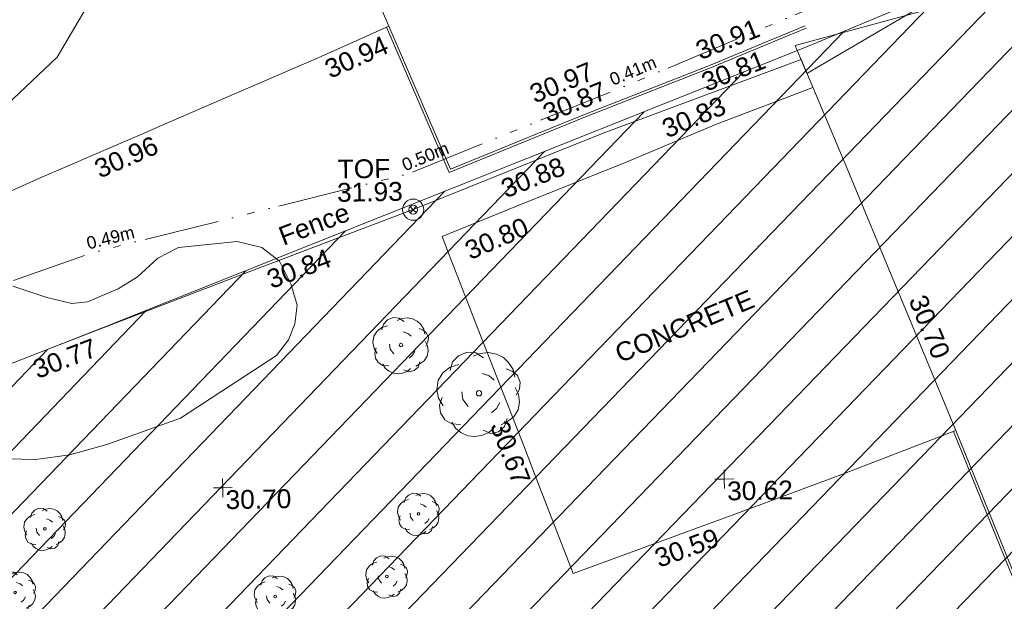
# Model space of a CAD drawing. Header units: millimetres. Extents: x -287732 to 520720, y -88450 to 287754.
# Tile 342 of 383: x 291598 to 311226, y 137496 to 149093. Entities that reach past the tile are written whole.
import ezdxf

# ---------------------------------------------------------------- set-up
doc = ezdxf.new("R2010")
doc.units = ezdxf.units.MM
for name, pattern in [('IMPORT-HIDDEN2 _3_', [4762.5, 3175, -1587.5]), ('IMPORT-UG_EIR_QLB2 _2_', [2750, 1500, -300.0000000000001, 0, -300.0000000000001, 150, -300.0000000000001, 0, -200]), ('IMPORT-UG_ELEC_STREET LIGHTING_QLB2 _2_', [2700, 1500, -300.0000000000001, 0, -250, 150, -300.0000000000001, 0, -200])]:
    doc.linetypes.add(name, pattern=pattern)
for name, color, linetype, lineweight, true_color in [('00__TOPO__TOP_OF_FENCE_SYMBOL', 7, 'Continuous', 9, 0x666666), ('00_TOPO_TREE', 7, 'Continuous', 9, 0x666666), ('00_UAV_CONCRETE', 9, 'Continuous', 9, 0x808080), ('00_UAV_FENCE', 7, 'Continuous', 9, 0x264c2f), ('00_UAV_GATE', 7, 'Continuous', 9, 0xa50000), ('00_UAV_KERB_BOTTOM', 1, 'Continuous', 9, 0xff0000), ('00_UAV_KERB_TOP', 7, 'Continuous', 9, 0xa500a5), ('00_UAV_LEVEL_SPOT', 7, 'Continuous', 9, 0x666666), ('00_UAV_TOP_OF_FENCE', 6, 'Continuous', 9, 0xff00ff), ('00_UAV_TREE_LINE', 7, 'Continuous', 9, 0x52a552), ('01_DTM_CONTOUR_MNR', 7, 'Continuous', 9, 0xa5a552), ('12333-PUM-2D-U-0001-C01 - Rev2_REVIT IMPORT_dwg', 7, 'Continuous', 9, 0x767676), ('PUM-CHAMBER EXTENTS', 6, 'IMPORT-HIDDEN2 _3_', 9, 0xff00ff), ('PUM-EIRCOMM-NOTES', 6, 'Continuous', 9, 0xff00ff), ('PUM-EIRCOMM-QLB2', 6, 'IMPORT-UG_EIR_QLB2 _2_', 9, 0xff00ff), ('PUM-UNABLE TO SURVEY', 190, 'Continuous', 9, 0x7f00ff)]:
    doc.layers.add(name, color=color, linetype=linetype, lineweight=lineweight, true_color=true_color)
for name, color, linetype, lineweight in [('00_UAV_DRIVE_WAY', 7, 'Continuous', 9), ('00_UAV_SURFACE', 7, 'Continuous', 9), ('00_UAV_SURVEY_TEXT', 7, 'Continuous', 9)]:
    doc.layers.add(name, color=color, linetype=linetype, lineweight=lineweight)
doc.styles.add('Arial_1', font='arial.ttf', dxfattribs={"height": 250})
doc.styles.add('Swis721 Lt BT_2', font='swissl.ttf', dxfattribs={"height": 375})

# ---------------------------------------------------------------- blocks, each defined once
blk = doc.blocks.new('12333-PUM-2D-U-0001-C01 - Rev2_REVIT IMPORT_dwg_CONIFEROUS_TREE-2077251-Site Location Plan Proposed')
at = {"layer": '00_TOPO_TREE', "color": 254, "true_color": 0xcccccc, "flags": 128}
for points in [[(-1889.403682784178, 1545.875740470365), (-1717.639711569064, 2118.422311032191), (-1316.857112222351, 2519.204910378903), (-744.3105416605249, 2748.223538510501), (-171.763971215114, 2690.968881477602), (343.5279423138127, 2347.440939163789)], [(-343.5279423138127, 2461.950253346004), (114.5093140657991, 2633.714224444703), (687.0558846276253, 2690.968881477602), (1202.347798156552, 2576.459567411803), (1660.385054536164, 2347.440939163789), (2003.912996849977, 2003.912996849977), (2290.18628213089, 1545.875740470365), (2404.695596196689, 1030.583826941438)], [(-2404.695596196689, -801.5651986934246), (-2690.968881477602, -286.2732852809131), (-2805.478195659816, 286.2732852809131), (-2690.968881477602, 916.0745128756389), (-2347.440939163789, 1431.36642628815), (-1889.403682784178, 1774.894368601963), (-1316.857112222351, 1946.658339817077)], [(229.0186282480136, 1316.857112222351), (687.0558846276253, 1145.093141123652), (1030.583826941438, 858.8198558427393)], [(1832.149025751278, 1603.130397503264), (2232.93162509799, 1431.36642628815), (2576.459567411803, 1145.093141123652), (2748.223538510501, 687.0558846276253), (2690.968881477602, 229.0186282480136), (2461.950253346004, -171.763971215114)], [(-744.3105416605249, -858.8198558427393), (-1087.838483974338, -400.7825993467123), (-1145.093141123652, 114.5093140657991)], [(2404.695596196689, 343.5279423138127), (2633.714224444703, -114.5093140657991), (2690.968881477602, -629.8012275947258), (2576.459567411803, -1145.093141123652), (2290.18628213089, -1603.130397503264), (1889.403682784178, -1889.403682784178), (1431.36642628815, -2118.422311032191)], [(-1259.602455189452, -2061.167653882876), (-1832.149025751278, -2003.912996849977), (-2290.18628213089, -1717.639711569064), (-2576.459567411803, -1259.602455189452), (-2633.714224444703, -744.3105416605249), (-2461.950253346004, -229.0186282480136)], [(1374.111769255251, -629.8012275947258), (1145.093141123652, -1030.583826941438), (801.5651986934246, -1316.857112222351)], [(916.0745128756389, -2347.440939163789), (572.5465705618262, -2633.714224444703), (114.5093140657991, -2805.478195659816), (-343.5279423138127, -2862.732852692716), (-801.5651986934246, -2805.478195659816), (-1259.602455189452, -2576.459567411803), (-1603.130397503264, -2290.18628213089), (-1832.149025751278, -1889.403682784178)], [(1832.149025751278, -1717.639711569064), (1660.385054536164, -2232.93162509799), (1259.602455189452, -2576.459567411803), (744.3105416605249, -2690.968881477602), (229.0186282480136, -2461.950253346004)]]:
    blk.add_lwpolyline(points, dxfattribs=at)
at = {"layer": '00_TOPO_TREE', "color": 254, "true_color": 0xcccccc}
blk.add_circle((0, 0), 176.6246020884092, dxfattribs=at)
blk = doc.blocks.new('12333-PUM-2D-U-0001-C01 - Rev2_REVIT IMPORT_dwg__U94-2077624-Site Location Plan Proposed')
at = {"layer": '00_UAV_GATE', "color": 9, "true_color": 0xe1aaaa, "flags": 128}
blk.add_lwpolyline([(111.6463243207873, -278.4512493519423), (-111.6463243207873, 278.4512493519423), (4319.520987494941, 1408.715680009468), (4096.228338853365, 1965.618178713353)], close=True, dxfattribs=at)
blk = doc.blocks.new('12333-PUM-2D-U-0001-C01 - Rev2_REVIT IMPORT_dwg_MSL_Node_LineworkTOF-2077248-Site Location Plan Proposed')
at = {"layer": '00__TOPO__TOP_OF_FENCE_SYMBOL', "color": 254, "true_color": 0xcccccc, "flags": 128}
for points in [[(165.3591892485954, 165.3591892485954), (0, 0), (-165.3591892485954, 165.3591892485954)], [(165.3591892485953, -165.3591892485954), (0, 0), (-165.3591892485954, -165.3591892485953)]]:
    blk.add_lwpolyline(points, dxfattribs=at)
at = {"layer": '00__TOPO__TOP_OF_FENCE_SYMBOL', "color": 254, "true_color": 0xcccccc}
for radius in [562.5594001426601, 233.853208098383]:
    blk.add_circle((0, 0), radius, dxfattribs=at)
blk = doc.blocks.new('12333-PUM-2D-U-0001-C01 - Rev2_REVIT IMPORT_dwg_UAV-2077255-Site Location Plan Proposed')
at = {"layer": '00_UAV_LEVEL_SPOT', "color": 254, "true_color": 0xcccccc, "flags": 128}
for points in [[(0, -500.0000000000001), (0, 0), (-500.0000000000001, 0)], [(500.0000000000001, 0), (0, 0), (0, 500.0000000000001)]]:
    blk.add_lwpolyline(points, dxfattribs=at)
blk = doc.blocks.new('12333-PUM-2D-U-0001-C01 - Rev2_REVIT IMPORT_dwg_MGS62954_T2_Galway_ITM_3d_Rev1-2077680-Site Location Plan Proposed')
at = {"layer": '00_UAV_CONCRETE', "color": 254, "true_color": 0xcccccc, "flags": 128}
blk.add_lwpolyline([(534214628.1693754, 725690888.5030334), (534212320.7484999, 725690043.9545), (534210141.7485, 725689274.9545), (534209922.6738552, 725689198.9279683), (534206954.7485002, 725688168.9545001), (534206315.5384105, 725689912.1293726), (534206027.7485, 725690696.9545001), (534205113.7485, 725693157.9545002), (534204581.9793639, 725694599.8201276), (534204458.7485, 725694933.9545001), (534205918.7485001, 725695497.9545001), (534208189.7485, 725696366.9545001), (534208790.6246954, 725696606.8313148), (534209965.7485, 725697075.9545001), (534211901.387394, 725697777.7495332)], dxfattribs=at)
at = {"layer": '00_UAV_DRIVE_WAY', "color": 254, "true_color": 0xcccccc, "flags": 128}
for points in [[(534203472.7485, 725699147.9545002), (534202051.8360465, 725698542.5695745), (534200405.1330169, 725697863.6573031), (534198857.3941835, 725697225.5465642), (534198567.9253107, 725697106.2026594), (534196457.1934137, 725696235.9778762), (534194245.9227445, 725695293.7928747)], [(534211676.7485, 725698338.9545001), (534212535.7485002, 725696192.9545001), (534213526.3017976, 725693694.6315744), (534213596.7485002, 725693516.9545001), (534214628.1693754, 725690888.5030334)]]:
    blk.add_lwpolyline(points, dxfattribs=at)
at = {"layer": '00_UAV_FENCE', "color": 254, "true_color": 0xcccccc, "flags": 128}
blk.add_lwpolyline([(534211676.7485, 725698338.9545001), (534207761.7485, 725696959.9545002), (534206969.5000452, 725696657.6825445), (534204013.7485, 725695529.9545001), (534202286.0224605, 725694908.3439454), (534200472.7484999, 725694255.9545001), (534197586.8844554, 725693201.4897124), (534196635.7485, 725692853.9545002)], dxfattribs=at)
at = {"layer": '00_UAV_KERB_BOTTOM', "color": 254, "true_color": 0xcccccc, "flags": 128}
for points in [[(534203472.7485, 725699147.9545002), (534204648.7485001, 725696274.9545001), (534206415.7360164, 725696958.6533462), (534207341.7485, 725697316.9545002), (534209848.7485, 725698250.9545001), (534211086.8914519, 725698739.2543739), (534211770.7485002, 725699008.9545001)], [(534214628.1693754, 725690888.5030334), (534215697.7485001, 725688117.9545001), (534216435.8797443, 725686229.2611791), (534217297.7485002, 725684023.9545001), (534218256.0988455, 725681574.5840212), (534219402.7485, 725678643.9545002)]]:
    blk.add_lwpolyline(points, dxfattribs=at)
at = {"layer": '00_UAV_KERB_TOP', "color": 254, "true_color": 0xcccccc, "flags": 128}
for points in [[(534203426.7447545, 725699128.3544366), (534204621.053336, 725696210.6260747), (534206342.9815202, 725696876.8901548), (534207359.4985387, 725697270.210145), (534209866.6500064, 725698204.2665752), (534211014.4166197, 725698656.9237516), (534211789.0925001, 725698962.4410863)], [(534214581.2084268, 725690871.3146648), (534215651.1409865, 725688099.8506224), (534216388.9149954, 725686212.0713774), (534217251.1786451, 725684005.7542636), (534218209.1337634, 725681557.393909), (534219356.1857226, 725678625.7361642)]]:
    blk.add_lwpolyline(points, dxfattribs=at)
at = {"layer": '00_UAV_SURFACE', "color": 254, "true_color": 0xcccccc, "flags": 128}
for points in [[(534203472.7485, 725699147.9545002), (534202728.2950001, 725700951.7440001), (534202253.2950001, 725702209.7440001), (534201754.076, 725703330.9350001)], [(534201754.076, 725703330.9350002), (534202669.043, 725701107.1760004), (534203472.7485, 725699147.9545002)]]:
    blk.add_lwpolyline(points, dxfattribs=at)
at = {"layer": '00_UAV_TREE_LINE', "color": 254, "true_color": 0xcccccc, "flags": 128}
blk.add_lwpolyline([(534195889.577768, 725694095.4756973), (534196557.577768, 725693858.4756973), (534197055.577768, 725693724.4756973), (534197368.577768, 725693752.4756973), (534197985.5777681, 725694004.4756974), (534198372.5777681, 725694239.4756973), (534198785.577768, 725694598.4756973), (534199202.577768, 725694807.4756973), (534200372.7485169, 725694905.954598), (534200861.748517, 725694779.9545978), (534201212.748517, 725694499.9545978), (534201424.7485169, 725694045.954598), (534201547.748517, 725693614.9545978), (534201494.7485169, 725693242.9545978), (534201358.748517, 725692928.9545978), (534201119.748517, 725692617.9545978), (534199183.1934137, 725691402.9778763), (534197704.1934138, 725690905.9778762), (534196966.1934138, 725690707.9778762), (534196279.1934137, 725690629.9778763), (534195446.1934137, 725690663.9778763)], dxfattribs=at)
at = {"layer": '01_DTM_CONTOUR_MNR', "color": 254, "true_color": 0xcccccc, "flags": 128}
blk.add_lwpolyline([(534211678.2620386, 725709072.6001537), (534211002.5490196, 725707847.4509805), (534210430.0000002, 725707152.5000002), (534209721.0798122, 725706420.0000001), (534208430.0000002, 725705237.2139305), (534207778.0039929, 725704834.0412601), (534207631.5810718, 725704767.0252205), (534205961.0749444, 725703893.1324863), (534205780.0513371, 725703751.7129948), (534205742.7168633, 725703730.4198475), (534205532.9459175, 725703640.1864673), (534204455.5003405, 725702880.8275788), (534204393.7487563, 725702853.1069653), (534204305.5741217, 725702839.673726), (534204204.5983661, 725702806.083987), (534203450.5849639, 725702325.65268), (534202390.0000001, 725701850.0000001), (534201729.294423, 725701692.326678), (534201128.4743205, 725700749.5672544), (534200351.907699, 725700232.1022912), (534198447.864491, 725700730.531578), (534197957.3192127, 725700458.3717448), (534196851.7954397, 725698644.87256), (534195828.9211175, 725697709.2305237)], dxfattribs=at)
blk.add_blockref('12333-PUM-2D-U-0001-C01 - Rev2_REVIT IMPORT_dwg__U94-2077624-Site Location Plan Proposed', (534211676.7485, 725698338.9545001))
for name, p, xscale, yscale, zscale in [('12333-PUM-2D-U-0001-C01 - Rev2_REVIT IMPORT_dwg_MSL_Node_LineworkTOF-2077248-Site Location Plan Proposed', (534203892.7485, 725695478.9545001), 0.375, 0.375, 0.375), ('12333-PUM-2D-U-0001-C01 - Rev2_REVIT IMPORT_dwg_CONIFEROUS_TREE-2077251-Site Location Plan Proposed', (534203602.1935, 725692784.978), 0.2, 0.2, 0.2), ('12333-PUM-2D-U-0001-C01 - Rev2_REVIT IMPORT_dwg_CONIFEROUS_TREE-2077251-Site Location Plan Proposed', (534205140.1935, 725691795.978), 0.3, 0.3, 0.3), ('12333-PUM-2D-U-0001-C01 - Rev2_REVIT IMPORT_dwg_UAV-2077255-Site Location Plan Proposed', (534200000.0000001, 725690000.0000001), 0.375, 0.375, 0.375), ('12333-PUM-2D-U-0001-C01 - Rev2_REVIT IMPORT_dwg_UAV-2077255-Site Location Plan Proposed', (534210000.0000001, 725690000.0000001), 0.375, 0.375, 0.375), ('12333-PUM-2D-U-0001-C01 - Rev2_REVIT IMPORT_dwg_CONIFEROUS_TREE-2077251-Site Location Plan Proposed', (534203895.1935, 725689412.978), 0.15, 0.15, 0.15), ('12333-PUM-2D-U-0001-C01 - Rev2_REVIT IMPORT_dwg_CONIFEROUS_TREE-2077251-Site Location Plan Proposed', (534196442.1935, 725689243.978), 0.15, 0.15, 0.15), ('12333-PUM-2D-U-0001-C01 - Rev2_REVIT IMPORT_dwg_CONIFEROUS_TREE-2077251-Site Location Plan Proposed', (534203240.1935, 725688174.9780002), 0.15, 0.15, 0.15), ('12333-PUM-2D-U-0001-C01 - Rev2_REVIT IMPORT_dwg_CONIFEROUS_TREE-2077251-Site Location Plan Proposed', (534195823.1935, 725687987.978), 0.15, 0.15, 0.15), ('12333-PUM-2D-U-0001-C01 - Rev2_REVIT IMPORT_dwg_CONIFEROUS_TREE-2077251-Site Location Plan Proposed', (534201008.1935, 725687815.9780002), 0.15, 0.15, 0.15)]:
    blk.add_blockref(name, p, dxfattribs=dict(xscale=xscale, yscale=yscale, zscale=zscale))
at = {"layer": '00_UAV_CONCRETE', "color": 251, "true_color": 0x666666, "char_height": 375, "width": 1495.902363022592, "attachment_point": 1, "line_spacing_factor": 1.005061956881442, "style": 'Swis721 Lt BT_2'}
for s, insert, rotation in [('30.83', (534208839.195863, 725697159.4552432), 21.762463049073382), ('30.80', (534204867.8631754, 725694797.8007661), 22.60069977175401), ('30.67', (534205696.4476485, 725691279.7193835), 290.17635796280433), ('30.59', (534208545.8523151, 725688605.8574142), 19.138555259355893)]:
    blk.add_mtext(s, dxfattribs=dict(at, insert=insert, rotation=rotation))
at = {"layer": '00_UAV_DRIVE_WAY', "color": 251, "true_color": 0x666666, "char_height": 375, "width": 1495.902363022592, "attachment_point": 1, "line_spacing_factor": 1.005061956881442, "style": 'Swis721 Lt BT_2'}
for s, insert, rotation in [('30.94', (534202137.0980616, 725698460.5296746), 23.07660588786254), ('30.96', (534197513.9796696, 725696553.338577), 22.40565841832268), ('30.70', (534214078.6652481, 725693643.1827329), 291.46403754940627)]:
    blk.add_mtext(s, dxfattribs=dict(at, insert=insert, rotation=rotation))
at = {"layer": '00_UAV_FENCE', "color": 251, "true_color": 0x666666, "char_height": 375, "attachment_point": 1, "line_spacing_factor": 1.005061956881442, "style": 'Swis721 Lt BT_2'}
for s, insert, width, rotation in [('30.88', (534205610.4268752, 725696022.5947312), 1495.902363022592, 20.88369447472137), ('Fence', (534201164.6124508, 725695155.9862548), 1681.10932225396, 19.86714981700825), ('30.84', (534200913.1369345, 725694298.6716427), 1495.902363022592, 19.787989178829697), ('30.77', (534196217.9919876, 725692585.3744054), 1495.902363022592, 20.07177919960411)]:
    blk.add_mtext(s, dxfattribs=dict(at, insert=insert, width=width, rotation=rotation))
at = {"layer": '00_UAV_KERB_BOTTOM', "color": 251, "true_color": 0x666666, "char_height": 375, "width": 1495.902363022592, "attachment_point": 1, "line_spacing_factor": 1.005061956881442, "style": 'Swis721 Lt BT_2'}
for s, insert, rotation in [('30.81', (534209643.566156, 725698077.5016416), 20.796009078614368), ('30.87', (534206470.2327142, 725697510.7244234), 21.147805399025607)]:
    blk.add_mtext(s, dxfattribs=dict(at, insert=insert, rotation=rotation))
at = {"layer": '00_UAV_KERB_TOP', "color": 251, "true_color": 0x666666, "char_height": 375, "width": 1495.902363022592, "attachment_point": 1, "line_spacing_factor": 1.005061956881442, "style": 'Swis721 Lt BT_2'}
for s, insert, rotation in [('30.91', (534209539.0677255, 725698709.8171817), 20.7857117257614), ('30.97', (534206215.0502934, 725697900.3155264), 21.152903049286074)]:
    blk.add_mtext(s, dxfattribs=dict(at, insert=insert, rotation=rotation))
at = {"layer": '00_UAV_LEVEL_SPOT', "char_height": 375, "width": 1495.902363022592, "attachment_point": 1, "line_spacing_factor": 1.005061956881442, "style": 'Swis721 Lt BT_2'}
for s, insert in [('30.70', (534200051.8765643, 725689949.1441547)), ('30.62', (534210051.8765643, 725689949.1441547))]:
    blk.add_mtext(s, dxfattribs=dict(at, insert=insert))
at = {"layer": '00_UAV_SURVEY_TEXT', "color": 251, "true_color": 0x666666, "insert": (534207824.3622547, 725692695.2312546), "char_height": 375, "width": 3286.236302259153, "attachment_point": 1, "rotation": 21.61285523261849, "line_spacing_factor": 1.005061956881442, "style": 'Swis721 Lt BT_2'}
blk.add_mtext('CONCRETE', dxfattribs=at)
at = {"layer": '00_UAV_TOP_OF_FENCE', "color": 251, "true_color": 0x666666, "char_height": 375, "attachment_point": 1, "line_spacing_factor": 1.005061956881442, "style": 'Swis721 Lt BT_2'}
for s, insert, width in [('TOF', (534202402.5558968, 725696499.9936833), 1163.479615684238), ('31.93', (534202380.132255, 725696036.6169785), 1495.902363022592)]:
    blk.add_mtext(s, dxfattribs=dict(at, insert=insert, width=width))
blk = doc.blocks.new('12333-PUM-2D-U-0001-C01 - Rev2_REVIT IMPORT_dwg-1620468-Site Location Plan Proposed')
at = {"layer": 'PUM-CHAMBER EXTENTS', "true_color": 0xfff4d4}
h = blk.add_hatch(dxfattribs=at)
h.set_pattern_fill('FP_14', style=0, pattern_type=2)
h.set_pattern_definition([(45, (-533641079.65, -725615854.3560001), (-618.7184335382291, 618.7184335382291), [])])
h.paths.add_polyline_path([(561369.3501529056, 32961.6438213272), (583432.350152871, 42064.6438213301), (584672.3501528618, 38987.64382128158), (591969.3501528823, 41930.643821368), (585115.3501528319, 60252.64382129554), (601682.3501528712, 66542.64382133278), (593779.350152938, 86713.6438213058), (593325.3501529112, 86525.64382134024), (591535.8661504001, 91032.67662588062), (570762.3501528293, 82754.64382139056), (556580.3501529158, 77376.64382136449), (542174.3501528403, 72021.64382138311), (551469.3501528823, 54861.6438213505), (558438.2640803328, 39445.56149700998)])
at = {"layer": 'PUM-EIRCOMM-QLB2', "color": 211, "true_color": 0xffaaff, "flags": 128}
blk.add_lwpolyline([(525325.3501529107, 72917.6438213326), (533024.350152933, 73086.64382132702), (539037.350152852, 73518.64382135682), (543039.3501528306, 74409.64382130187), (556386.3501528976, 78874.6438213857), (562730.3501529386, 80341.64382133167), (567323.3501529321, 82112.64382128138), (572175.3501528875, 84050.64382136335), (575793.3501529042, 85310.64382137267), (578471.781148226, 86422.29634639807)], dxfattribs=at)
at = {"layer": 'PUM-UNABLE TO SURVEY', "color": 7, "true_color": 0xfff4d4, "flags": 128}
blk.add_lwpolyline([(593403.6889939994, 86558.08369385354), (593779.350152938, 86713.6438213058), (601682.3501528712, 66542.64382133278), (585115.3501528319, 60252.64382129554), (591969.3501528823, 41930.64382136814), (584672.3501528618, 38987.64382128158), (583432.350152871, 42064.64382132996), (561369.3501529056, 32961.64382132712), (551469.3501528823, 54861.6438213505), (542174.3501528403, 72021.64382138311), (556580.3501529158, 77376.64382136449), (570762.3501528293, 82754.64382139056), (574739.2409170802, 84339.39395276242)], dxfattribs=at)
blk.add_blockref('12333-PUM-2D-U-0001-C01 - Rev2_REVIT IMPORT_dwg_MGS62954_T2_Galway_ITM_3d_Rev1-2077680-Site Location Plan Proposed', (-533641079.6498471, -725615854.3561786))
at = {"layer": 'PUM-EIRCOMM-NOTES', "char_height": 250, "width": 1160.025439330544, "attachment_point": 2, "line_spacing_factor": 0.9417779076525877, "style": 'Arial_1'}
for s, insert, rotation in [('0.41m', (567194.5368196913, 82435.14242178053), 21.77290007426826), ('0.50m', (563028.1538087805, 80799.4361784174), 21.085978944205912), ('0.49m', (556741.0616650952, 79295.90633483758), 13.0203386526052)]:
    blk.add_mtext(s, dxfattribs=dict(at, insert=insert, rotation=rotation))

msp = doc.modelspace()

# ---------------------------------------------------------------- block references
at = {"layer": '12333-PUM-2D-U-0001-C01 - Rev2_REVIT IMPORT_dwg', "color": 254, "linetype": 'IMPORT-UG_ELEC_STREET LIGHTING_QLB2 _2_', "true_color": 0xffd4d4, "rotation": 0.9999999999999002}
msp.add_blockref('12333-PUM-2D-U-0001-C01 - Rev2_REVIT IMPORT_dwg-1620468-Site Location Plan Proposed', (-261895.0770586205, 55869.5817132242), dxfattribs=at)

doc.saveas('drawing.dxf')
